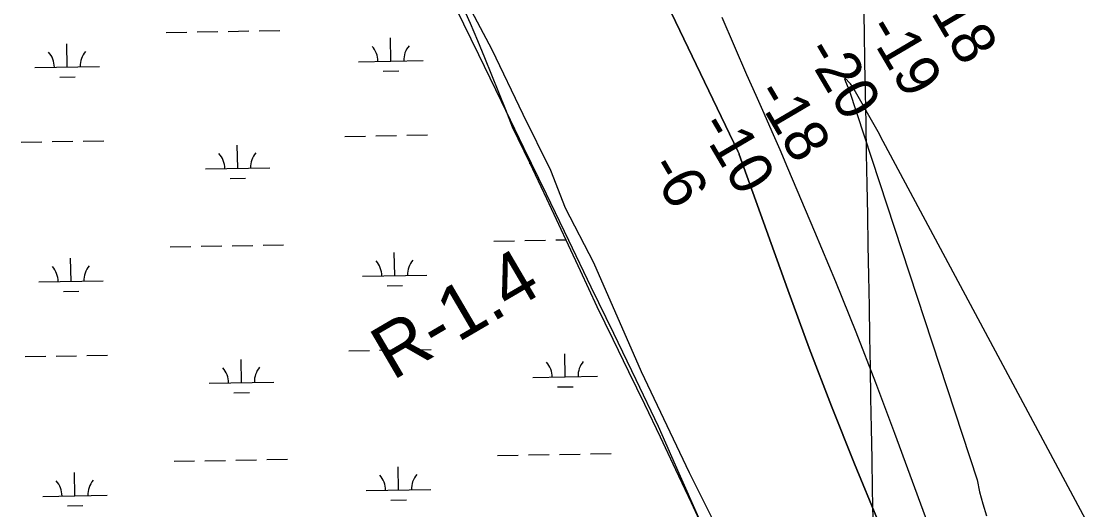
# Model space of a CAD drawing. Extents: x 3914892 to 3953151, y 242587 to 268572.
# Drawn here: x 3939096 to 3940742, y 249079 to 249837 of the extents above; entities that cross this region are included whole.
import ezdxf

# ---------------------------------------------------------------- set-up
doc = ezdxf.new("R2010")
doc.units = 0
for name, color, linetype in [('V-GRID-MAJR', 7, 'Continuous'), ('V-RIVR-EDGE', 7, 'Continuous'), ('V-RIVR-RANG', 7, 'Continuous'), ('V-RIVR-RANG-IDEN', 7, 'Continuous'), ('V-RRAP-FSHR', 7, 'Continuous'), ('V-TOPO-DPTH', 7, 'Continuous'), ('V-TOPO-MINR', 7, 'Continuous'), ('V-WETL-SWMP', 7, 'Continuous')]:
    doc.layers.add(name, color=color, linetype=linetype)

msp = doc.modelspace()

# ---------------------------------------------------------------- linework, layer by layer
at = {"layer": 'V-GRID-MAJR'}
msp.add_spline([(3940428.975, 248401.018), (3940319.725, 254457.832), (3940210.42, 260517.73), (3940101.115, 266577.62), (3940101.059, 266580.712)], degree=3, dxfattribs=at)
at = {"layer": 'V-RIVR-EDGE'}
msp.add_lwpolyline([(3939725.451295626, 249982.87158741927), (3939825.775120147, 249793.48477582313), (3939873.8896074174, 249693.1609513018), (3939916.885532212, 249606.14538921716), (3939939.407207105, 249547.79377699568), (3939983.4268443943, 249462.82563990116), (3940057.1341440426, 249293.91307820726), (3940131.8651561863, 249137.28506645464), (3940172.8136559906, 249054.36435435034), (3940243.4498181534, 248889.54664263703), (3940292.5880179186, 248775.91455567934), (3940303.848855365, 248750.3217433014), (3940322.275680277, 248744.17946833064), (3940343.7736426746, 248692.993843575), (3940351.9633426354, 248648.974206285), (3940395.9829799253, 248558.88750671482), (3940470.802730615, 248401.76603026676)], dxfattribs=at)
at = {"layer": 'V-RRAP-FSHR'}
msp.add_lwpolyline([(3940471.317501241, 248401.77524053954), (3940426.456712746, 248486.45193882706), (3940386.7111767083, 248555.8791388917), (3940346.965640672, 248625.30838695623), (3940311.144072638, 248696.72419502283), (3940278.683272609, 248769.84393909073), (3940246.224520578, 248842.961635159), (3940213.7657685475, 248916.81046722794), (3940181.307016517, 248989.1990752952), (3940148.846216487, 249062.31881936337), (3940116.387464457, 249135.43856343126), (3940083.9287124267, 249208.55625949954), (3940049.637000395, 249280.82608356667), (3940014.7923283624, 249352.83990763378), (3939979.9476563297, 249424.85168370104), (3939945.1029842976, 249496.8655077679), (3939910.2562642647, 249568.87728383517), (3939875.4115922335, 249640.8890599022), (3939840.5669202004, 249712.9028839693), (3939805.7202001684, 249784.91466003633), (3939770.4659281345, 249856.72778010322)], dxfattribs=at)
at = {"layer": 'V-TOPO-DPTH'}
for points in [[(3940424.8109112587, 249061.5961185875), (3940388.004094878, 249150.57682925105), (3940352.212522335, 249239.9541302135), (3940317.9438155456, 249329.92631662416), (3940284.690352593, 249420.2950933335), (3940209.3372854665, 249630.56510641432), (3940209.15441692, 249631.0754339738), (3940208.9715650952, 249631.5857675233), (3940208.6059283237, 249632.60645858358), (3940207.8343056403, 249634.54300441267), (3940207.283650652, 249635.76000110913), (3940007.5729579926, 250051.61692237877)], [(3940746.228858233, 249064.68257980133), (3940432.6725380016, 249650.67809805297), (3940424.687055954, 249665.4449963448), (3940416.61524107, 249680.16405399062), (3940408.4139269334, 249694.81135066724), (3940400.126279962, 249709.41080669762), (3940385.5555564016, 249734.81686117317), (3940384.426667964, 249736.6313761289), (3940381.883686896, 249740.04813815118), (3940380.469594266, 249741.65038521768), (3940373.954448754, 249748.51993143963), (3940373.4686516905, 249748.68004160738), (3940373.0876657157, 249748.65226983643), (3940372.8638963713, 249748.34267515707), (3940372.7449381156, 249747.8451985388), (3940373.547660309, 249745.16922874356), (3940374.0181837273, 249743.85447735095), (3940375.5180988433, 249740.12695105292), (3940376.544150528, 249737.61935350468), (3940377.5668870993, 249735.11040842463), (3940378.5846510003, 249732.59944204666), (3940379.599099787, 249730.0871281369), (3940578.26394421, 249125.85219565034), (3940581.969971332, 249106.94627558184), (3940586.914201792, 249088.3257751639), (3940592.6839011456, 249069.89555451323)], [(3940746.228858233, 249064.68257980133), (3940432.6725380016, 249650.67809805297), (3940424.687055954, 249665.4449963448), (3940416.61524107, 249680.16405399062), (3940408.4139269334, 249694.81135066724), (3940400.126279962, 249709.41080669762), (3940385.5555564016, 249734.81686117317), (3940384.426667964, 249736.6313761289), (3940381.883686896, 249740.04813815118), (3940380.469594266, 249741.65038521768), (3940373.954448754, 249748.51993143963), (3940373.4686516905, 249748.68004160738), (3940373.0876657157, 249748.65226983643), (3940372.8638963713, 249748.34267515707), (3940372.7449381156, 249747.8451985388), (3940373.547660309, 249745.16922874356), (3940374.0181837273, 249743.85447735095), (3940375.5180988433, 249740.12695105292), (3940376.544150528, 249737.61935350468), (3940377.5668870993, 249735.11040842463), (3940378.5846510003, 249732.59944204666), (3940379.599099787, 249730.0871281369), (3940578.26394421, 249125.85219565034), (3940581.969971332, 249106.94627558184), (3940586.914201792, 249088.3257751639), (3940592.6839011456, 249069.89555451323)]]:
    msp.add_lwpolyline(points, dxfattribs=at)
at = {"layer": 'V-TOPO-MINR'}
for points in [[(3940007.5729579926, 250051.61692237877), (3940207.283650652, 249635.76000110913), (3940207.8343056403, 249634.54300441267), (3940208.6059283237, 249632.60645858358), (3940208.9715650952, 249631.5857675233), (3940209.15441692, 249631.0754339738), (3940209.3372854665, 249630.56510641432), (3940284.690352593, 249420.2950933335), (3940317.9438155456, 249329.92631662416), (3940352.212522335, 249239.9541302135), (3940388.004094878, 249150.57682925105), (3940424.8109112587, 249061.5961185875)], [(3940182.3676525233, 249843.31517994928), (3940201.3814170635, 249798.89364671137), (3940220.801127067, 249754.64259743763), (3940235.1312242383, 249722.5862644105), (3940247.6092456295, 249694.45591877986), (3940259.9789675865, 249666.27840190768), (3940272.1862403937, 249638.03012817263), (3940284.2852137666, 249609.73468319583), (3940326.053037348, 249511.2705214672), (3940358.3892583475, 249433.48365181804), (3940389.971931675, 249355.39830925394), (3940420.4242834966, 249276.86525731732), (3940450.123087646, 249198.033732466), (3940521.566121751, 249004.16794431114)], [(3940746.228858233, 249064.68257980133), (3940432.6725380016, 249650.67809805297), (3940424.687055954, 249665.4449963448), (3940416.61524107, 249680.16405399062), (3940408.4139269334, 249694.81135066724), (3940400.126279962, 249709.41080669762), (3940385.5555564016, 249734.81686117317), (3940384.426667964, 249736.6313761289), (3940381.883686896, 249740.04813815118), (3940380.469594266, 249741.65038521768), (3940373.954448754, 249748.51993143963), (3940373.4686516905, 249748.68004160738), (3940373.0876657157, 249748.65226983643), (3940372.8638963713, 249748.34267515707), (3940372.7449381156, 249747.8451985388), (3940373.547660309, 249745.16922874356), (3940374.0181837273, 249743.85447735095), (3940375.5180988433, 249740.12695105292), (3940376.544150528, 249737.61935350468), (3940377.5668870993, 249735.11040842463), (3940378.5846510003, 249732.59944204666), (3940379.599099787, 249730.0871281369), (3940578.26394421, 249125.85219565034), (3940581.969971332, 249106.94627558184), (3940586.914201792, 249088.3257751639), (3940592.6839011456, 249069.89555451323)]]:
    msp.add_lwpolyline(points, dxfattribs=at)
at = {"layer": 'V-WETL-SWMP'}
for p, q in [((3939792.42, 249833.50399999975), (3939780.882, 249859.984)), ((3939320.973046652, 249819.78148647), (3939352.967926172, 249820.35392381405)), ((3939368.9653659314, 249820.6401424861), (3939400.9602454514, 249821.2125798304)), ((3939416.957685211, 249821.49879850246), (3939448.9525647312, 249822.07123584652)), ((3939464.950004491, 249822.3574545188), (3939496.944884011, 249822.92989186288)), ((3939803.768, 249806.942), (3939792.42, 249833.50399999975)), ((3939167.3134904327, 249766.2821611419), (3939166.669498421, 249802.27640060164)), ((3939669.1411776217, 249775.26062622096), (3939668.497185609, 249811.2548656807)), ((3939814.9250000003, 249780.30000000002), (3939803.768, 249806.942)), ((3939619.1491783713, 249774.36619287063), (3939719.1331768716, 249776.15505957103)), ((3939825.8910000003, 249753.578), (3939814.9250000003, 249780.30000000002)), ((3939117.3214911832, 249765.38772779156), (3939217.305489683, 249767.17659449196)), ((3939657.4191378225, 249759.6174314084), (3939681.4152974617, 249760.04675941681)), ((3939836.666, 249726.778), (3939825.8910000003, 249753.578)), ((3939155.5914506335, 249750.63896632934), (3939179.5876102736, 249751.06829433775)), ((3939847.248, 249699.902), (3939836.666, 249726.778)), ((3939857.637, 249672.95099999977), (3939847.248, 249699.902)), ((3939884.394, 249617.41899999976), (3939857.637, 249672.95099999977)), ((3939597.8098486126, 249658.53392580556), (3939629.8047281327, 249659.10636314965)), ((3939645.8021678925, 249659.39258182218), (3939677.797047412, 249659.965019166)), ((3939693.7944871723, 249660.25123783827), (3939725.789366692, 249660.8236751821)), ((3939095.982161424, 249649.5554607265), (3939127.977040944, 249650.12789807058)), ((3939143.974480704, 249650.41411674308), (3939175.969360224, 249650.98655408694)), ((3939191.966799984, 249651.2727727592), (3939223.9616795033, 249651.84521010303)), ((3939431.6031521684, 249609.1228030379), (3939430.9591601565, 249645.11704249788)), ((3939381.611152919, 249608.22836968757), (3939481.5951514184, 249610.01723638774)), ((3939883.4388401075, 249617.20683476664), (3939884.486095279, 249617.22557176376)), ((3939910.893, 249561.76299999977), (3939884.394, 249617.41899999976)), ((3939419.8811123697, 249593.47960822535), (3939443.877272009, 249593.90893623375)), ((3939963.109, 249450.083), (3939910.893, 249561.76299999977)), ((3939374.916478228, 249488.01837547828), (3939406.9113577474, 249488.59081282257)), ((3939422.908797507, 249488.87703149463), (3939454.9036770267, 249489.4494688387)), ((3939470.901116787, 249489.73568751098), (3939502.8959963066, 249490.30812485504)), ((3939828.751846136, 249496.13818454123), (3939860.746725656, 249496.71062188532)), ((3939876.744165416, 249496.99684055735), (3939908.739044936, 249497.56927790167)), ((3939924.7364846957, 249497.8554965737), (3939940.639927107, 249498.14003348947)), ((3939326.924158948, 249487.15971946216), (3939358.9190384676, 249487.73215680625)), ((3939675.092289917, 249442.63885921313), (3939674.4482979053, 249478.63309867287)), ((3939173.264602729, 249433.66039413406), (3939172.6206107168, 249469.6546335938)), ((3939625.1002906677, 249441.7444258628), (3939725.0842891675, 249443.5332925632)), ((3939988.827, 249394.06199999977), (3939963.109, 249450.083)), ((3939123.2726034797, 249432.76596078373), (3939223.256601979, 249434.55482748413)), ((3939663.370250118, 249426.99566440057), (3939687.3664097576, 249427.42499240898)), ((3939161.5425629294, 249418.0171993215), (3939185.538722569, 249418.4465273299)), ((3940013.694, 249343.66799999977), (3939988.827, 249394.06199999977)), ((3940038.3710000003, 249293.181), (3940013.694, 249343.66799999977)), ((3939603.760960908, 249325.91215879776), (3939635.7558404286, 249326.48459614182)), ((3939651.7532801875, 249326.77081481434), (3939683.748159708, 249327.34325215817)), ((3939699.745599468, 249327.62947083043), (3939731.740478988, 249328.2019081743)), ((3939101.93327372, 249316.9336937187), (3939133.92815324, 249317.50613106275)), ((3939149.9255929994, 249317.79234973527), (3939181.9204725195, 249318.3647870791)), ((3939197.9179122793, 249318.65100575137), (3939229.9127917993, 249319.22344309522)), ((3939437.5542644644, 249276.50103603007), (3939436.9102724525, 249312.49527549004)), ((3939939.3819516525, 249285.47950110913), (3939938.7379596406, 249321.4737405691)), ((3940062.858, 249242.602), (3940038.3710000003, 249293.181)), ((3939387.562265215, 249275.60660267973), (3939487.546263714, 249277.3954693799)), ((3939889.389952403, 249284.5850677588), (3939989.373950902, 249286.37393445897)), ((3939425.8322246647, 249260.8578412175), (3939449.8283843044, 249261.28716922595)), ((3939927.6599118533, 249269.83630629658), (3939951.6560714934, 249270.26563430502)), ((3940087.154, 249191.93), (3940062.858, 249242.602)), ((3940111.2600000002, 249141.168), (3940087.154, 249191.93)), ((3939834.702958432, 249163.5164175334), (3939866.6978379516, 249164.08885487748)), ((3939882.695277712, 249164.3750735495), (3939914.6901572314, 249164.94751089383)), ((3939930.6875969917, 249165.23372956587), (3939962.682476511, 249165.80616690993)), ((3939978.6799162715, 249166.09238558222), (3940010.6747957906, 249166.66482292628)), ((3939332.875271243, 249154.53795245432), (3939364.8701507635, 249155.1103897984)), ((3939380.8675905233, 249155.39660847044), (3939412.8624700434, 249155.96904581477)), ((3939428.859909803, 249156.2552644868), (3939460.8547893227, 249156.82770183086)), ((3939476.8522290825, 249157.11392050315), (3939508.8471086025, 249157.6863578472)), ((3939681.043402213, 249110.0170922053), (3939680.399410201, 249146.01133166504)), ((3939179.2157150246, 249101.03862712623), (3939178.5717230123, 249137.03286658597)), ((3940135.1750000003, 249090.315), (3940111.2600000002, 249141.168)), ((3939631.051402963, 249109.12265885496), (3939731.0354014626, 249110.9115255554)), ((3939129.2237157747, 249100.1441937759), (3939229.2077142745, 249101.9330604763)), ((3939669.3213624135, 249094.37389739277), (3939693.3175220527, 249094.80322540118)), ((3939167.4936752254, 249085.39543231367), (3939191.4898348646, 249085.8247603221)), ((3940158.898, 249039.373), (3940135.1750000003, 249090.315))]:
    msp.add_line(p, q, dxfattribs=at)
for centre, radius, start, end in [((3939112.0709004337, 249765.7686658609), 35.24628790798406, 0.25317973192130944, 41.79683806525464), ((3939222.5390932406, 249767.74511083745), 35.24628790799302, 140.25317672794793, 181.79683506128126), ((3939613.8985876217, 249774.74713093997), 35.24628790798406, 0.25317973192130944, 41.79683806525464), ((3939724.366780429, 249776.72357591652), 35.24628790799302, 140.25317672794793, 181.79683506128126), ((3939376.360562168, 249608.6093077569), 35.24628790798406, 0.25317973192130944, 41.79683806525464), ((3939486.8287549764, 249610.5857527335), 35.24628790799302, 140.25317672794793, 181.79683506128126), ((3939118.022012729, 249433.14689885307), 35.24628790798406, 0.25317973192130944, 41.79683806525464), ((3939228.4902055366, 249435.12334382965), 35.24628790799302, 140.25317672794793, 181.79683506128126), ((3939619.8496999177, 249442.12536393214), 35.24628790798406, 0.25317973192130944, 41.79683806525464), ((3939730.317892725, 249444.10180890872), 35.24628790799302, 140.25317672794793, 181.79683506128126), ((3939884.1393616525, 249284.96600582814), 35.24628790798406, 0.25317973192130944, 41.79683806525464), ((3939994.60755446, 249286.94245080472), 35.24628790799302, 140.25317672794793, 181.79683506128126), ((3939382.3116744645, 249275.98754074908), 35.24628790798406, 0.25317973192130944, 41.79683806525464), ((3939492.7798672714, 249277.96398572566), 35.24628790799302, 140.25317672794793, 181.79683506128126), ((3939625.800812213, 249109.5035969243), 35.24628790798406, 0.25317973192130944, 41.79683806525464), ((3939736.26900502, 249111.48004190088), 35.24628790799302, 140.25317672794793, 181.79683506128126), ((3939123.9731250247, 249100.52513184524), 35.24628790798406, 0.25317973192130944, 41.79683806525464), ((3939234.441317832, 249102.5015768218), 35.24628790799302, 140.25317672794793, 181.79683506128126)]:
    msp.add_arc(centre, radius, start, end, dxfattribs=at)

# ---------------------------------------------------------------- texts
at = {"layer": 'V-RIVR-RANG'}
for s, p in [('-18', (3940490.3639178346, 249876.58331822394)), ('-19', (3940404.476545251, 249825.36147354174)), ('-20', (3940309.0849904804, 249790.2776196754)), ('-18', (3940231.497917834, 249724.96431822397)), ('-10', (3940145.0760420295, 249674.65159978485)), ('-6', (3940066.953466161, 249610.24742457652))]:
    msp.add_text(s, height=67, rotation=300.4993888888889, dxfattribs=at).set_placement(p)
at = {"layer": 'V-RIVR-RANG-IDEN'}
msp.add_text('R-1.4', height=82.99999800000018, rotation=30.36157686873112, dxfattribs=at).set_placement((3939671.8367088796, 249279.17682118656))

doc.saveas('drawing.dxf')
